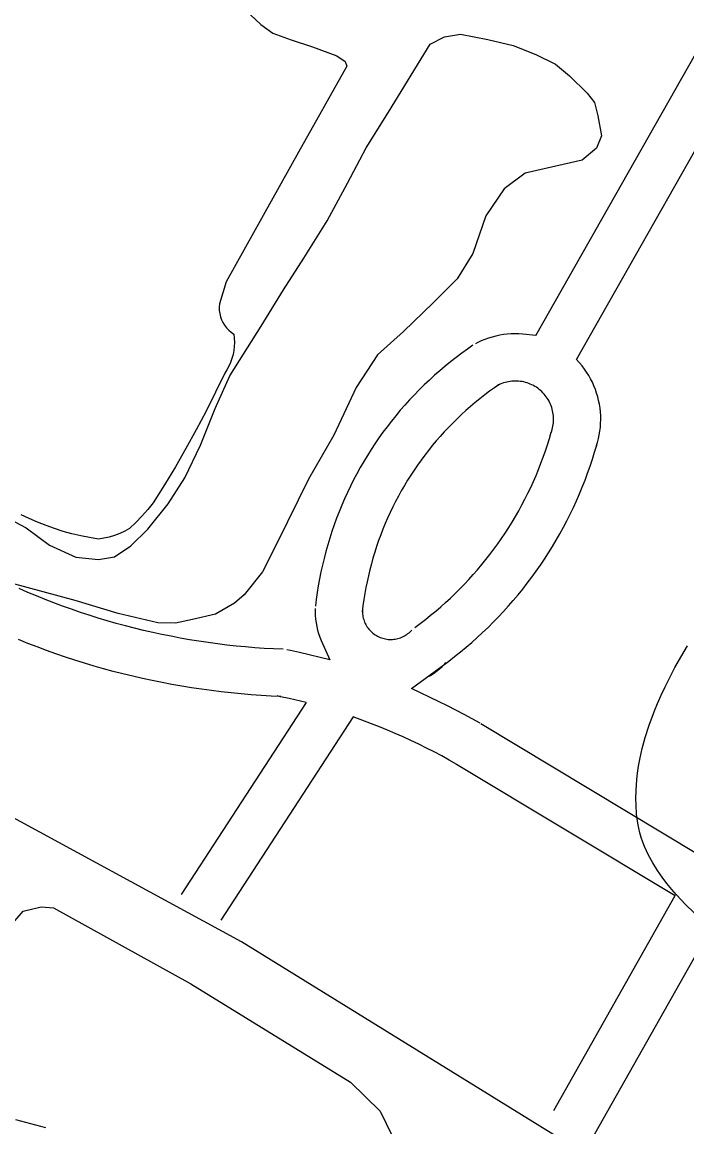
# Model space of a CAD drawing. Extents: x 3651524 to 3689615, y 505651 to 531377.
# Drawn here: x 3662222 to 3662644, y 520206 to 520908 of the extents above; entities that cross this region are included whole.
import ezdxf

# ---------------------------------------------------------------- set-up
doc = ezdxf.new("R2010")
doc.units = 0
for name, color, linetype in [('V-ROAD-CNTR', 7, 'Continuous'), ('V-SITE-OTLN', 7, 'Continuous'), ('V-SITE-VEGE', 7, 'Continuous')]:
    doc.layers.add(name, color=color, linetype=linetype)

msp = doc.modelspace()

# ---------------------------------------------------------------- linework, layer by layer
at = {"layer": 'V-ROAD-CNTR'}
for points in [[(3663264.262, 519810.546), (3663073.635, 519916.349), (3662683.892, 520123.878), (3662361.056, 520323.305), (3662012.389, 520512.738), (3661726.683, 520675.681), (3661283.822, 520924.634), (3660900.237, 521184.402), (3660859.431, 521221.676)], [(3662548.355, 520708.804), (3662835.679, 521215.468)], [(3662574.254, 520693.658), (3662861.775, 521200.67)], [(3662548.355, 520708.804), (3662539.93, 520709.727), (3662537.483, 520709.882), (3662535.03, 520709.925), (3662532.584, 520709.857), (3662530.144, 520709.68), (3662527.707, 520709.392), (3662525.29, 520708.994), (3662522.897, 520708.489), (3662520.527, 520707.877), (3662518.181, 520707.156), (3662515.875, 520706.331), (3662513.608, 520705.404), (3662511.422, 520704.391), (3662509.965, 520703.645)], [(3662508.273, 520702.633), (3662504.731, 520700.184), (3662501.12, 520697.584), (3662497.559, 520694.915), (3662494.049, 520692.177), (3662490.593, 520689.373), (3662487.192, 520686.502), (3662483.848, 520683.568), (3662480.559, 520680.57), (3662477.327, 520677.508), (3662474.157, 520674.384), (3662471.047, 520671.201), (3662467.999, 520667.958), (3662465.013, 520664.659), (3662462.092, 520661.301), (3662459.235, 520657.888), (3662456.445, 520654.421), (3662453.722, 520650.902), (3662451.067, 520647.33), (3662448.481, 520643.708), (3662445.964, 520640.036), (3662443.519, 520636.317), (3662441.147, 520632.552), (3662438.848, 520628.743), (3662436.62, 520624.89), (3662434.468, 520620.991), (3662432.393, 520617.058), (3662430.391, 520613.082), (3662428.467, 520609.068), (3662426.62, 520605.018), (3662424.852, 520600.934), (3662423.163, 520596.819), (3662421.553, 520592.67), (3662420.022, 520588.489), (3662418.574, 520584.282), (3662417.205, 520580.047), (3662415.919, 520575.785), (3662414.715, 520571.502), (3662413.592, 520567.195), (3662412.554, 520562.867), (3662411.598, 520558.521), (3662410.726, 520554.156), (3662409.938, 520549.777), (3662409.235, 520545.382), (3662408.616, 520540.976), (3662408.118, 520536.864)], [(3662585.867, 520201.395), (3662864.351, 520693.995)], [(3662586.92, 520638.904), (3662587.536, 520640.918), (3662588.149, 520643.29), (3662588.652, 520645.689), (3662589.047, 520648.104), (3662589.333, 520650.537), (3662589.509, 520652.982), (3662589.574, 520655.432), (3662589.528, 520657.881), (3662589.372, 520660.322), (3662589.107, 520662.757), (3662588.731, 520665.178), (3662588.247, 520667.58), (3662587.653, 520669.96), (3662586.955, 520672.303), (3662586.152, 520674.617), (3662585.242, 520676.897), (3662584.233, 520679.127), (3662583.126, 520681.308), (3662581.918, 520683.443), (3662580.617, 520685.516), (3662579.225, 520687.53), (3662577.74, 520689.481), (3662574.254, 520693.658)], [(3662558.234, 520647.688), (3662558.656, 520649.064), (3662558.929, 520650.124), (3662559.154, 520651.193), (3662559.331, 520652.278), (3662559.459, 520653.365), (3662559.537, 520654.456), (3662559.566, 520655.55), (3662559.546, 520656.645), (3662559.476, 520657.74), (3662559.357, 520658.829), (3662559.189, 520659.912), (3662558.973, 520660.984), (3662558.709, 520662.044), (3662558.395, 520663.099), (3662558.036, 520664.133), (3662557.632, 520665.145), (3662557.179, 520666.145), (3662556.682, 520667.124), (3662556.144, 520668.075), (3662555.561, 520669.004), (3662554.937, 520669.906), (3662554.276, 520670.775), (3662553.573, 520671.617), (3662552.834, 520672.425), (3662552.059, 520673.2), (3662551.252, 520673.936), (3662550.41, 520674.637), (3662549.533, 520675.304), (3662548.636, 520675.924), (3662547.708, 520676.504), (3662546.753, 520677.044), (3662545.778, 520677.538), (3662544.779, 520677.989), (3662543.76, 520678.395), (3662542.725, 520678.753), (3662541.677, 520679.064), (3662540.614, 520679.328), (3662539.541, 520679.544), (3662538.457, 520679.711), (3662537.364, 520679.829), (3662536.273, 520679.898), (3662535.182, 520679.917), (3662534.084, 520679.887), (3662532.99, 520679.808), (3662531.907, 520679.68), (3662530.826, 520679.502), (3662529.749, 520679.275), (3662528.689, 520679.001), (3662527.645, 520678.68), (3662526.613, 520678.311), (3662525.6, 520677.896), (3662524.57, 520677.419), (3662523.641, 520676.943)], [(3662525.333, 520677.955), (3662522.027, 520675.67), (3662518.882, 520673.406), (3662515.783, 520671.083), (3662512.729, 520668.701), (3662509.721, 520666.259), (3662506.76, 520663.762), (3662503.848, 520661.206), (3662500.985, 520658.596), (3662498.175, 520655.932), (3662495.415, 520653.214), (3662492.707, 520650.443), (3662490.053, 520647.62), (3662487.455, 520644.747), (3662484.912, 520641.825), (3662482.425, 520638.854), (3662479.997, 520635.837), (3662477.626, 520632.772), (3662475.315, 520629.664), (3662473.063, 520626.51), (3662470.874, 520623.316), (3662468.747, 520620.079), (3662466.681, 520616.802), (3662464.678, 520613.483), (3662462.74, 520610.13), (3662460.868, 520606.741), (3662459.059, 520603.312), (3662457.317, 520599.852), (3662455.643, 520596.36), (3662454.036, 520592.836), (3662452.498, 520589.28), (3662451.027, 520585.695), (3662449.625, 520582.084), (3662448.294, 520578.447), (3662447.032, 520574.784), (3662445.841, 520571.097), (3662444.721, 520567.391), (3662443.673, 520563.66), (3662442.696, 520559.911), (3662441.792, 520556.145), (3662440.96, 520552.361), (3662440.202, 520548.562), (3662439.516, 520544.749), (3662438.903, 520540.924), (3662438.364, 520537.086), (3662437.9, 520533.256)], [(3662471.366, 520523.312), (3662474.825, 520525.867), (3662478.132, 520528.402), (3662481.391, 520530.995), (3662484.601, 520533.645), (3662487.765, 520536.356), (3662490.88, 520539.122), (3662493.942, 520541.942), (3662496.955, 520544.819), (3662499.915, 520547.75), (3662502.822, 520550.733), (3662505.674, 520553.768), (3662508.471, 520556.854), (3662511.213, 520559.991), (3662513.897, 520563.174), (3662516.522, 520566.406), (3662519.09, 520569.687), (3662521.598, 520573.012), (3662524.046, 520576.382), (3662526.431, 520579.794), (3662528.755, 520583.251), (3662531.018, 520586.75), (3662533.216, 520590.286), (3662535.349, 520593.863), (3662537.419, 520597.479), (3662539.423, 520601.129), (3662541.359, 520604.816), (3662543.231, 520608.539), (3662545.035, 520612.294), (3662546.77, 520616.079), (3662548.436, 520619.895), (3662550.033, 520623.741), (3662551.561, 520627.615), (3662553.019, 520631.519), (3662554.406, 520635.446), (3662555.722, 520639.397), (3662556.967, 520643.372), (3662558.137, 520647.36), (3662558.106, 520647.243)], [(3662469.21, 520484.429), (3662492.865, 520501.895), (3662496.598, 520504.758), (3662500.281, 520507.687), (3662503.911, 520510.685), (3662507.485, 520513.746), (3662511.004, 520516.87), (3662514.466, 520520.06), (3662517.869, 520523.309), (3662521.213, 520526.62), (3662524.498, 520529.991), (3662527.72, 520533.42), (3662530.881, 520536.906), (3662533.977, 520540.449), (3662537.011, 520544.048), (3662539.978, 520547.702), (3662542.88, 520551.407), (3662545.712, 520555.164), (3662548.478, 520558.972), (3662551.175, 520562.83), (3662553.801, 520566.735), (3662556.356, 520570.686), (3662558.84, 520574.684), (3662561.251, 520578.725), (3662563.589, 520582.809), (3662565.853, 520586.935), (3662568.043, 520591.102), (3662570.155, 520595.305), (3662572.193, 520599.546), (3662574.154, 520603.825), (3662576.038, 520608.139), (3662577.843, 520612.485), (3662579.569, 520616.865), (3662581.215, 520621.271), (3662582.784, 520625.708), (3662584.27, 520630.173), (3662585.677, 520634.664), (3662587.005, 520639.188), (3662587.048, 520639.349)], [(3662387.526, 520509.347), (3662381.465, 520509.616), (3662375.502, 520509.959), (3662369.545, 520510.378), (3662363.593, 520510.875), (3662357.649, 520511.448), (3662351.714, 520512.099), (3662345.786, 520512.827), (3662339.869, 520513.632), (3662333.962, 520514.513), (3662328.068, 520515.471), (3662322.187, 520516.505), (3662316.319, 520517.616), (3662310.466, 520518.803), (3662304.63, 520520.065), (3662298.81, 520521.404), (3662293.007, 520522.817), (3662287.225, 520524.305), (3662281.461, 520525.869), (3662275.717, 520527.507), (3662269.996, 520529.219), (3662264.299, 520531.006), (3662258.625, 520532.866), (3662252.974, 520534.8), (3662247.35, 520536.807), (3662241.752, 520538.887), (3662236.181, 520541.039), (3662230.639, 520543.263), (3662225.126, 520545.56), (3662219.644, 520547.927)], [(3662408.011, 520535.328), (3662407.976, 520533.329), (3662408.051, 520530.965), (3662408.241, 520528.616), (3662408.547, 520526.27), (3662408.969, 520523.94), (3662409.505, 520521.636), (3662410.153, 520519.364), (3662410.912, 520517.127), (3662411.779, 520514.929), (3662417.311, 520502.708)], [(3662438.007, 520534.792), (3662437.984, 520533.541), (3662438.013, 520532.655), (3662438.085, 520531.764), (3662438.199, 520530.886), (3662438.357, 520530.016), (3662438.557, 520529.154), (3662438.801, 520528.3), (3662439.086, 520527.457), (3662439.413, 520526.631), (3662439.778, 520525.825), (3662440.183, 520525.036), (3662440.628, 520524.266), (3662441.109, 520523.52), (3662441.626, 520522.799), (3662442.175, 520522.107), (3662442.762, 520521.439), (3662443.382, 520520.799), (3662444.025, 520520.197), (3662444.701, 520519.626), (3662445.411, 520519.082), (3662446.143, 520518.577), (3662446.892, 520518.112), (3662447.669, 520517.682), (3662448.468, 520517.289), (3662449.28, 520516.939), (3662450.111, 520516.628), (3662450.954, 520516.359), (3662451.813, 520516.131), (3662452.683, 520515.945), (3662453.557, 520515.802), (3662454.439, 520515.703), (3662455.323, 520515.648), (3662456.21, 520515.636), (3662457.1, 520515.667), (3662457.986, 520515.742), (3662458.858, 520515.86), (3662459.731, 520516.022), (3662460.597, 520516.227), (3662461.448, 520516.473), (3662462.289, 520516.762), (3662463.113, 520517.091), (3662463.918, 520517.46), (3662464.707, 520517.869), (3662465.474, 520518.315), (3662466.215, 520518.798), (3662466.937, 520519.32), (3662467.627, 520519.872), (3662468.29, 520520.46), (3662468.99, 520521.144), (3662469.4, 520521.575)], [(3662386.198, 520479.377), (3662379.939, 520479.654), (3662373.588, 520480.019), (3662367.243, 520480.466), (3662360.905, 520480.995), (3662354.573, 520481.606), (3662348.25, 520482.299), (3662341.936, 520483.075), (3662335.633, 520483.932), (3662329.342, 520484.871), (3662323.064, 520485.891), (3662316.799, 520486.993), (3662310.549, 520488.176), (3662304.314, 520489.439), (3662298.096, 520490.785), (3662291.898, 520492.21), (3662285.719, 520493.715), (3662279.557, 520495.301), (3662273.419, 520496.967), (3662267.303, 520498.711), (3662261.208, 520500.535), (3662255.137, 520502.438), (3662249.093, 520504.42), (3662243.076, 520506.48), (3662237.084, 520508.617), (3662231.122, 520510.833), (3662225.19, 520513.125), (3662219.286, 520515.495)], [(3662417.311, 520502.708), (3662398.082, 520507.259), (3662392.357, 520508.531), (3662389.968, 520509.037)], [(3662480.53, 520492.368), (3662481.216, 520492.767), (3662483.199, 520494.058), (3662485.111, 520495.44), (3662486.959, 520496.92), (3662488.73, 520498.488), (3662490.356, 520500.076), (3662491.154, 520500.917)], [(3662512.86, 520462.314), (3662507.819, 520465.16), (3662502.645, 520467.987), (3662497.431, 520470.741), (3662492.179, 520473.421), (3662486.89, 520476.027), (3662469.21, 520484.429)], [(3662402.166, 520475.461), (3662391.372, 520478.019), (3662385.997, 520479.213), (3662383.756, 520479.687)], [(3662402.166, 520475.461), (3662322.776, 520353.571)], [(3662432.083, 520466.424), (3662347.914, 520337.197)], [(3662498.11, 520436.19), (3662493.251, 520438.934), (3662488.447, 520441.559), (3662483.607, 520444.115), (3662478.731, 520446.603), (3662473.82, 520449.023), (3662468.878, 520451.372), (3662463.9, 520453.652), (3662458.892, 520455.862), (3662453.852, 520458.002), (3662448.785, 520460.07), (3662443.688, 520462.067), (3662432.083, 520466.424)], [(3662513.207, 520462.111), (3662651.758, 520378.907)], [(3662497.763, 520436.393), (3662636.989, 520352.782)], [(3662559.751, 520216.159), (3662636.989, 520352.782)]]:
    msp.add_lwpolyline(points, dxfattribs=at)
at = {"layer": 'V-SITE-OTLN'}
for points in [[(3662366.898, 520912.627), (3662373.322, 520906.575), (3662380.947, 520901.094), (3662392.745, 520896.728), (3662406.326, 520892.333), (3662421.665, 520886.717), (3662426.947, 520883.062), (3662428.082, 520880.072), (3662397.423, 520825.388), (3662351.431, 520743.062), (3662347.024, 520728.888), (3662346.897, 520726.857), (3662346.975, 520724.823), (3662347.259, 520722.806), (3662347.749, 520720.829), (3662348.435, 520718.912), (3662349.313, 520717.077), (3662350.372, 520715.341), (3662351.603, 520713.719), (3662352.994, 520712.234), (3662354.526, 520710.897), (3662356.187, 520709.723), (3662356.5, 520707.124), (3662356.612, 520704.509), (3662356.52, 520701.894), (3662356.227, 520699.293), (3662355.734, 520696.722), (3662355.042, 520694.201), (3662354.157, 520691.742), (3662353.086, 520689.36), (3662351.83, 520687.068), (3662350.403, 520684.887), (3662344.58, 520672.771), (3662338.535, 520660.768), (3662332.264, 520648.877), (3662325.774, 520637.107), (3662319.067, 520625.46), (3662312.142, 520613.94)], [(3662312.142, 520613.94), (3662305.005, 520602.551), (3662301.472, 520598.236), (3662297.767, 520594.066), (3662293.899, 520590.048), (3662289.868, 520586.192), (3662286.813, 520584.488), (3662283.642, 520583.005), (3662280.374, 520581.75), (3662277.027, 520580.73), (3662273.613, 520579.95), (3662270.152, 520579.415), (3662264.473, 520580.349), (3662258.829, 520581.486), (3662253.227, 520582.821), (3662247.679, 520584.357), (3662242.189, 520586.085), (3662236.761, 520588.01), (3662231.408, 520590.126), (3662226.132, 520592.43), (3662220.941, 520594.922)]]:
    msp.add_lwpolyline(points, dxfattribs=at)
at = {"layer": 'V-SITE-VEGE'}
for points in [[(3662206.371, 520595.879), (3662224.215, 520586.56), (3662239.025, 520575.495), (3662255.697, 520567.995), (3662270.076, 520566.541), (3662280.31, 520568.161), (3662290.638, 520575.182), (3662301.63, 520585.792), (3662314.518, 520601.771), (3662325.016, 520618.393), (3662334.988, 520639.225), (3662344.402, 520662.468), (3662353.774, 520683.31), (3662373.537, 520714.773), (3662387.752, 520737.93), (3662400.714, 520758.109), (3662415.54, 520781.858), (3662428.565, 520805.637), (3662440.367, 520828.237), (3662454.572, 520850.795), (3662481.149, 520894.143), (3662490.234, 520898.784), (3662500.466, 520900.404), (3662517.815, 520897.097), (3662533.953, 520893.21), (3662548.258, 520887.555), (3662560.753, 520881.331), (3662569.627, 520873.973), (3662580.84, 520862.971), (3662585.532, 520856.884), (3662587.785, 520848.44), (3662589.962, 520835.796), (3662586.822, 520828.05), (3662577.684, 520820.411), (3662541.522, 520812.043), (3662528.141, 520802.078), (3662516.432, 520784.877), (3662508.207, 520761.011), (3662498.32, 520744.981), (3662483.044, 520729.644), (3662464.112, 520711.372), (3662447.646, 520696.657), (3662434.074, 520675.888), (3662419.732, 520645.529), (3662403.633, 520617.602), (3662383.71, 520577.14), (3662374.381, 520558.695), (3662362.716, 520543.897), (3662356.619, 520538.602), (3662344.49, 520531.613), (3662330.025, 520528.266), (3662319.181, 520526.058), (3662307.782, 520526.261), (3662282.674, 520532.106), (3662255.21, 520540.397), (3662214.588, 520551.316)], [(3662648.921, 520341.831), (3662643.519, 520347.088), (3662637.666, 520353.338), (3662634.71, 520356.763), (3662631.706, 520360.478), (3662628.679, 520364.498), (3662625.677, 520368.844), (3662622.756, 520373.53), (3662619.985, 520378.572), (3662617.462, 520383.978), (3662616.346, 520386.774), (3662615.332, 520389.66), (3662614.443, 520392.631), (3662613.696, 520395.693), (3662613.116, 520398.841), (3662612.395, 520404.647), (3662611.996, 520410.475), (3662611.908, 520414.375), (3662612.002, 520419.585), (3662612.488, 520426.556), (3662612.946, 520430.552), (3662613.628, 520435.127), (3662614.605, 520440.368), (3662615.971, 520446.373), (3662617.847, 520453.25), (3662620.374, 520461.127), (3662623.745, 520470.15), (3662625.738, 520474.967), (3662628.009, 520480.116), (3662630.586, 520485.608), (3662633.5, 520491.472), (3662636.793, 520497.726), (3662640.496, 520504.403), (3662644.649, 520511.518)], [(3662213.115, 520332.254), (3662222.309, 520342.898), (3662233.761, 520345.695), (3662241.552, 520344.958), (3662328.932, 520296.594), (3662430.47, 520234.175), (3662449.354, 520215.836), (3662456.878, 520200.097)], [(3662236.682, 520205.188), (3662217.566, 520210.329)]]:
    msp.add_lwpolyline(points, dxfattribs=at)

doc.saveas('drawing.dxf')
